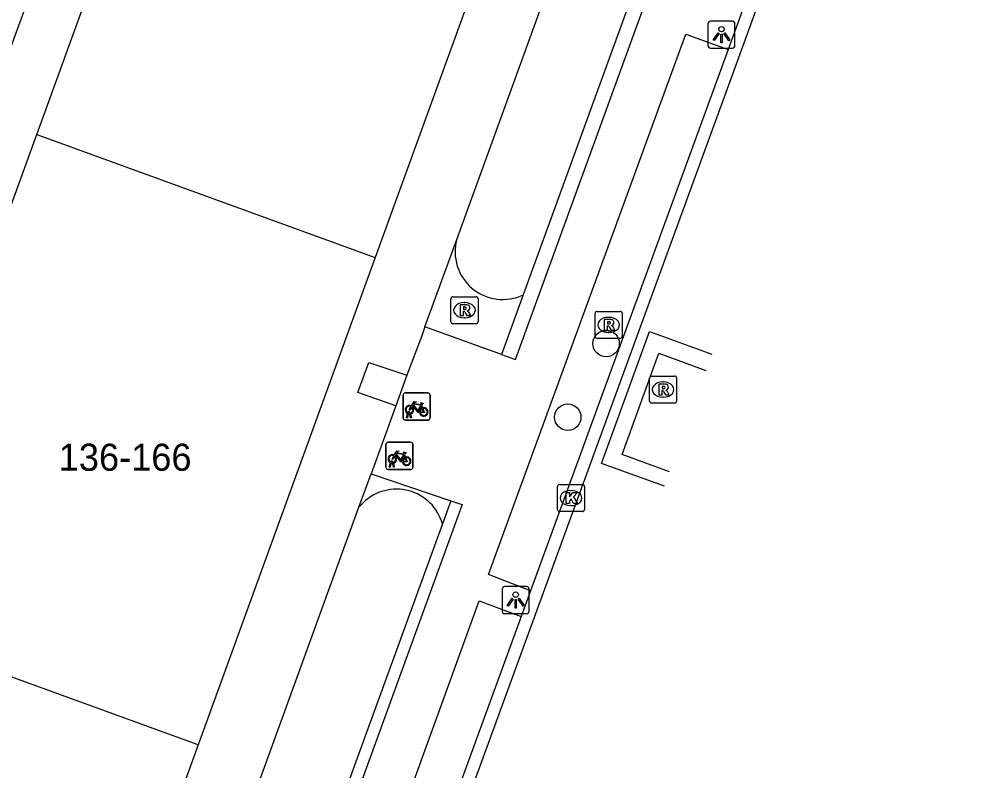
# Model space of a CAD drawing. Extents: x 155888 to 156864, y 383882 to 384671.
# Drawn here: x 156670.41 to 156706.12, y 383935.42 to 383963.18 of the extents above; entities that cross this region are included whole.
import ezdxf

# ---------------------------------------------------------------- set-up
doc = ezdxf.new("R2010")
doc.units = 0
for name, color, linetype in [('IMGEO_Boom', 7, 'Continuous'), ('IMGEO_Fietsenrek', 7, 'Continuous'), ('IMGEO_Greppel_droge_sloot', 7, 'Continuous'), ('IMGEO_Haag', 7, 'Continuous'), ('IMGEO_Kolk', 7, 'Continuous'), ('IMGEO_Lichtpunt', 7, 'Continuous'), ('IMGEO_Pand', 7, 'Continuous'), ('IMGEO_Pand_nummerreeks', 7, 'Continuous'), ('IMGEO_Rijbaan_lokaal_open', 7, 'Continuous'), ('IMGEO_Rioolput', 7, 'Continuous'), ('IMGEO_Voetpad_open', 7, 'Continuous')]:
    doc.layers.add(name, color=color, linetype=linetype)

msp = doc.modelspace()

# ---------------------------------------------------------------- linework, layer by layer
at = {"layer": 'IMGEO_Boom'}
for centre in [(156692.09, 383951.2), (156690.673, 383948.48)]:
    msp.add_circle(centre, 0.489, dxfattribs=at)
at = {"layer": 'IMGEO_Fietsenrek'}
for p, q in [((156684.585, 383948.45), (156684.585, 383949.291)), ((156684.585, 383949.291), (156684.585, 383948.45)), ((156684.66, 383949.375), (156685.501, 383949.375)), ((156685.501, 383949.375), (156684.66, 383949.375)), ((156685.585, 383949.3), (156685.585, 383948.459)), ((156685.585, 383948.459), (156685.585, 383949.3)), ((156685.272, 383948.924), (156685.308, 383948.829)), ((156685.51, 383948.375), (156684.669, 383948.375)), ((156684.669, 383948.375), (156685.51, 383948.375)), ((156684.712, 383948.459), (156684.751, 383948.619)), ((156684.746, 383948.459), (156684.712, 383948.459)), ((156684.781, 383948.607), (156684.746, 383948.459)), ((156684.823, 383948.631), (156684.822, 383948.635)), ((156684.864, 383948.459), (156684.83, 383948.601)), ((156684.854, 383948.642), (156684.855, 383948.635)), ((156684.862, 383948.605), (156684.897, 383948.459)), ((156684.897, 383948.459), (156684.864, 383948.459)), ((156683.951, 383946.628), (156683.951, 383947.469)), ((156683.951, 383947.469), (156683.951, 383946.628)), ((156684.026, 383947.553), (156684.867, 383947.553)), ((156684.867, 383947.553), (156684.026, 383947.553)), ((156684.951, 383947.478), (156684.951, 383946.637)), ((156684.951, 383946.637), (156684.951, 383947.478)), ((156684.638, 383947.102), (156684.674, 383947.007)), ((156684.078, 383946.637), (156684.117, 383946.797)), ((156684.112, 383946.637), (156684.078, 383946.637)), ((156684.147, 383946.785), (156684.112, 383946.637)), ((156684.189, 383946.809), (156684.188, 383946.813)), ((156684.23, 383946.637), (156684.196, 383946.779)), ((156684.22, 383946.82), (156684.221, 383946.813)), ((156684.228, 383946.783), (156684.263, 383946.637)), ((156684.263, 383946.637), (156684.23, 383946.637)), ((156684.876, 383946.553), (156684.035, 383946.553)), ((156684.035, 383946.553), (156684.876, 383946.553))]:
    msp.add_line(p, q, dxfattribs=at)
for points in [[(156684.919, 383948.849), (156684.867, 383948.759), (156684.827, 383948.734), (156684.828, 383948.781), (156684.883, 383948.875)], [(156684.898, 383948.901), (156684.993, 383949.065), (156685.079, 383949.051), (156685.081, 383949.042), (156685.025, 383949.031), (156684.998, 383948.986), (156685.254, 383948.945)], [(156685.194, 383948.657), (156685.144, 383948.657), (156684.953, 383948.908), (156684.934, 383948.876)], [(156685.241, 383948.92), (156684.984, 383948.961), (156684.967, 383948.932), (156685.134, 383948.712), (156685.241, 383948.92)], [(156685.289, 383948.822), (156685.259, 383948.899), (156685.15, 383948.681), (156685.193, 383948.681)], [(156685.223, 383948.681), (156685.343, 383948.68), (156685.299, 383948.794)], [(156685.319, 383948.801), (156685.374, 383948.656), (156685.224, 383948.656)], [(156685.254, 383948.945), (156685.279, 383948.994), (156685.273, 383948.998), (156685.25, 383949.002), (156685.238, 383949.009), (156685.237, 383949.012), (156685.239, 383949.017), (156685.334, 383949.002), (156685.336, 383948.992), (156685.326, 383948.979), (156685.314, 383948.973), (156685.3, 383948.979), (156685.272, 383948.924)], [(156684.285, 383947.027), (156684.233, 383946.937), (156684.193, 383946.912), (156684.194, 383946.959), (156684.249, 383947.053)], [(156684.264, 383947.079), (156684.359, 383947.243), (156684.445, 383947.229), (156684.447, 383947.22), (156684.391, 383947.209), (156684.364, 383947.164), (156684.62, 383947.123)], [(156684.56, 383946.835), (156684.51, 383946.835), (156684.319, 383947.086), (156684.3, 383947.054)], [(156684.607, 383947.098), (156684.35, 383947.139), (156684.333, 383947.11), (156684.5, 383946.89), (156684.607, 383947.098)], [(156684.655, 383947), (156684.625, 383947.077), (156684.516, 383946.859), (156684.559, 383946.859)], [(156684.589, 383946.859), (156684.709, 383946.858), (156684.665, 383946.972)], [(156684.685, 383946.979), (156684.74, 383946.834), (156684.59, 383946.834)], [(156684.62, 383947.123), (156684.645, 383947.172), (156684.639, 383947.176), (156684.616, 383947.18), (156684.604, 383947.187), (156684.603, 383947.19), (156684.605, 383947.195), (156684.7, 383947.18), (156684.702, 383947.17), (156684.692, 383947.157), (156684.68, 383947.151), (156684.666, 383947.157), (156684.638, 383947.102)]]:
    msp.add_lwpolyline(points, dxfattribs=at)
for centre, radius, start, end in [((156684.663, 383949.297), 0.0779, 92.4484, 184.2845), ((156684.663, 383949.297), 0.0779, 92.4484, 184.2845), ((156685.507, 383949.297), 0.0779, 2.4484, 94.2845), ((156685.507, 383949.297), 0.0779, 2.4484, 94.2845), ((156684.825, 383948.76), 0.159, 62.6766, 242.1369), ((156684.825, 383948.76), 0.129, 63.3192, 238.903), ((156684.825, 383948.76), 0.129, 283.6043, 43.4302), ((156684.825, 383948.76), 0.159, 283.5766, 46.6042), ((156685.352, 383948.676), 0.159, 113.3408, 178.3217), ((156685.352, 383948.676), 0.159, 187.0065, 105.7708), ((156685.352, 383948.676), 0.129, 113.923, 177.9556), ((156685.352, 383948.676), 0.129, 188.6715, 104.5883), ((156684.663, 383948.453), 0.0779, 182.4484, 274.2845), ((156684.663, 383948.453), 0.0779, 182.4484, 274.2845), ((156684.805, 383948.631), 0.0499, 12.8025, 158.6934), ((156684.825, 383948.76), 0.159, 253.9967, 271.7867), ((156684.805, 383948.631), 0.0174, 12.8025, 163.4502), ((156684.825, 383948.76), 0.129, 253.415, 269.0204), ((156685.507, 383948.453), 0.0779, 272.4484, 4.2845), ((156685.507, 383948.453), 0.0779, 272.4484, 4.2845), ((156684.029, 383947.475), 0.0779, 92.4484, 184.2845), ((156684.029, 383947.475), 0.0779, 92.4484, 184.2845), ((156684.873, 383947.475), 0.0779, 2.4484, 94.2845), ((156684.873, 383947.475), 0.0779, 2.4484, 94.2845), ((156684.191, 383946.938), 0.159, 62.6766, 242.1369), ((156684.191, 383946.938), 0.129, 63.3192, 238.903), ((156684.191, 383946.938), 0.129, 283.6043, 43.4302), ((156684.191, 383946.938), 0.159, 283.5766, 46.6042), ((156684.718, 383946.854), 0.159, 113.3408, 178.3217), ((156684.718, 383946.854), 0.159, 187.0065, 105.7708), ((156684.718, 383946.854), 0.129, 113.923, 177.9556), ((156684.718, 383946.854), 0.129, 188.6715, 104.5883), ((156684.029, 383946.631), 0.0779, 182.4484, 274.2845), ((156684.029, 383946.631), 0.0779, 182.4484, 274.2845), ((156684.171, 383946.809), 0.0499, 12.8025, 158.6934), ((156684.191, 383946.938), 0.159, 253.9967, 271.7867), ((156684.171, 383946.809), 0.0174, 12.8025, 163.4502), ((156684.191, 383946.938), 0.129, 253.415, 269.0204), ((156684.873, 383946.631), 0.0779, 272.4484, 4.2845), ((156684.873, 383946.631), 0.0779, 272.4484, 4.2845)]:
    msp.add_arc(centre, radius, start, end, dxfattribs=at)
at = {"layer": 'IMGEO_Greppel_droge_sloot'}
for points in [[(156698.372, 383978.704), (156689.03, 383953.003)], [(156682.955, 383945.153), (156683.114, 383945.318)], [(156686.039, 383944.544), (156676.107, 383917.245)]]:
    msp.add_lwpolyline(points, dxfattribs=at)
for centre, radius, start, end in [((156688.271, 383954.592), 1.761, 164.8178, 295.5252), ((156684.347, 383944.063), 1.759, 15.8773, 134.4795)]:
    msp.add_arc(centre, radius, start, end, dxfattribs=at)
at = {"layer": 'IMGEO_Haag'}
for points in [[(156689.03, 383953.003), (156688.229, 383950.799)], [(156686.348, 383945.394), (156686.039, 383944.544)]]:
    msp.add_lwpolyline(points, dxfattribs=at)
at = {"layer": 'IMGEO_Kolk'}
for p, q in [((156690.291, 383945.068), (156690.291, 383945.92)), ((156690.366, 383945.994), (156691.218, 383945.994)), ((156691.292, 383945.92), (156691.292, 383945.068)), ((156690.779, 383945.774), (156690.804, 383945.774)), ((156690.802, 383945.214), (156690.777, 383945.214)), ((156691.218, 383944.994), (156690.366, 383944.994))]:
    msp.add_line(p, q, dxfattribs=at)
for points in [[(156690.291, 383945.068), (156690.291, 383945.92)], [(156690.366, 383945.994), (156691.218, 383945.994)], [(156691.292, 383945.92), (156691.292, 383945.068)], [(156690.612, 383945.694), (156690.735, 383945.694), (156690.735, 383945.543), (156690.865, 383945.694), (156691.029, 383945.694), (156690.883, 383945.543), (156691.036, 383945.294), (156690.884, 383945.294), (156690.799, 383945.458), (156690.735, 383945.391), (156690.735, 383945.294), (156690.612, 383945.294), (156690.612, 383945.694)], [(156691.218, 383944.994), (156690.366, 383944.994)]]:
    msp.add_lwpolyline(points, dxfattribs=at)
for centre, start, end in [((156690.368, 383945.918), 91.552, 178.448), ((156690.368, 383945.918), 91.552, 178.448), ((156691.216, 383945.918), 1.552, 88.448), ((156691.216, 383945.918), 1.552, 88.448), ((156690.368, 383945.07), 181.552, 268.448), ((156690.368, 383945.07), 181.552, 268.448), ((156691.216, 383945.07), 271.552, 358.448), ((156691.216, 383945.07), 271.552, 358.448)]:
    msp.add_arc(centre, 0.0765, start, end, dxfattribs=at)
for centre, major_axis, ratio, start_param, end_param in [((156690.778, 383945.494), (-0.387, 0.002), 0.722429, 4.712389, 7.853982), ((156690.803, 383945.494), (-0.39, 0.002), 0.717154, 1.570796, 4.712389)]:
    msp.add_ellipse(centre, major_axis=major_axis, ratio=ratio, start_param=start_param, end_param=end_param, dxfattribs=at)
at = {"layer": 'IMGEO_Lichtpunt'}
for p, q in [((156695.856, 383963.021), (156695.856, 383962.214)), ((156695.856, 383963.021), (156695.856, 383962.214)), ((156696.758, 383963.116), (156695.95, 383963.116)), ((156696.758, 383963.116), (156695.95, 383963.116)), ((156696.852, 383962.214), (156696.852, 383963.021)), ((156696.852, 383962.214), (156696.852, 383963.021)), ((156695.95, 383962.12), (156696.758, 383962.12)), ((156695.95, 383962.12), (156696.758, 383962.12)), ((156688.249, 383942.126), (156688.249, 383941.319)), ((156688.249, 383942.126), (156688.249, 383941.319)), ((156689.151, 383942.221), (156688.343, 383942.221)), ((156689.151, 383942.221), (156688.343, 383942.221)), ((156689.245, 383941.319), (156689.245, 383942.126)), ((156689.245, 383941.319), (156689.245, 383942.126)), ((156688.343, 383941.225), (156689.151, 383941.225)), ((156688.343, 383941.225), (156689.151, 383941.225))]:
    msp.add_line(p, q, dxfattribs=at)
for points in [[(156696.23, 383962.685), (156696.269, 383962.657), (156696.081, 383962.395), (156696.043, 383962.422), (156696.23, 383962.685)], [(156696.442, 383962.657), (156696.48, 383962.684), (156696.667, 383962.422), (156696.628, 383962.394), (156696.442, 383962.657)], [(156696.332, 383962.637), (156696.379, 383962.637), (156696.379, 383962.315), (156696.332, 383962.315), (156696.332, 383962.637)], [(156688.623, 383941.79), (156688.662, 383941.762), (156688.474, 383941.5), (156688.436, 383941.527), (156688.623, 383941.79)], [(156688.725, 383941.742), (156688.772, 383941.742), (156688.772, 383941.42), (156688.725, 383941.42), (156688.725, 383941.742)], [(156688.835, 383941.762), (156688.873, 383941.789), (156689.06, 383941.527), (156689.021, 383941.499), (156688.835, 383941.762)]]:
    msp.add_lwpolyline(points, dxfattribs=at)
for centre in [(156696.355, 383962.819), (156688.748, 383941.924)]:
    msp.add_circle(centre, 0.0994, dxfattribs=at)
for centre, start, end in [((156695.95, 383963.021), 90, 180), ((156695.95, 383963.021), 90, 180), ((156696.758, 383963.021), 0, 90), ((156696.758, 383963.021), 0, 90), ((156695.95, 383962.214), 180, 270), ((156695.95, 383962.214), 180, 270), ((156696.758, 383962.214), 270, 0), ((156696.758, 383962.214), 270, 360), ((156688.343, 383942.126), 90, 180), ((156688.343, 383942.126), 90, 180), ((156689.151, 383942.126), 0, 90), ((156689.151, 383942.126), 0, 90), ((156688.343, 383941.319), 180, 270), ((156688.343, 383941.319), 180, 270), ((156689.151, 383941.319), 270, 0), ((156689.151, 383941.319), 270, 360)]:
    msp.add_arc(centre, 0.0946, start, end, dxfattribs=at)
at = {"layer": 'IMGEO_Pand'}
for points in [[(156671.051, 383958.927), (156677.45, 383976.534)], [(156689.95, 383971.991), (156683.556, 383954.382)], [(156670.549, 383971.32), (156673.103, 383970.392), (156667.457, 383954.992), (156664.95, 383955.91), (156670.549, 383971.32)], [(156664.506, 383940.92), (156671.051, 383958.927)], [(156671.051, 383958.927), (156683.556, 383954.382)], [(156683.556, 383954.382), (156677.017, 383936.373)], [(156677.017, 383936.373), (156664.506, 383940.92)], [(156677.017, 383936.373), (156666.729, 383908.038)]]:
    msp.add_lwpolyline(points, dxfattribs=at)
at = {"layer": 'IMGEO_Rijbaan_lokaal_open'}
for points in [[(156725.263, 384039.726), (156724.824, 384038.423), (156710.873, 384000), (156710.148, 383998.003), (156697.031, 383961.901), (156676.593, 383905.923)], [(156700.912, 383973.902), (156696.603, 383962.067)], [(156696.603, 383962.067), (156689.296, 383942.063)], [(156694.244, 383945.927), (156691.926, 383946.766), (156693.691, 383951.644), (156695.997, 383950.81)], [(156694.437, 383946.464), (156692.68, 383947.097), (156694.038, 383950.848), (156695.782, 383950.211)], [(156689.296, 383942.063), (156688.947, 383941.115)], [(156688.947, 383941.115), (156682.626, 383923.772)]]:
    msp.add_lwpolyline(points, dxfattribs=at)
at = {"layer": 'IMGEO_Rioolput'}
for p, q in [((156686.357, 383952.008), (156686.357, 383952.86)), ((156686.432, 383952.934), (156687.284, 383952.934)), ((156686.845, 383952.714), (156686.87, 383952.714)), ((156687.358, 383952.86), (156687.358, 383952.008)), ((156691.684, 383951.465), (156691.684, 383952.317)), ((156691.759, 383952.391), (156692.611, 383952.391)), ((156692.685, 383952.317), (156692.685, 383951.465)), ((156687.284, 383951.934), (156686.432, 383951.934)), ((156686.868, 383952.154), (156686.843, 383952.154)), ((156692.172, 383952.171), (156692.197, 383952.171)), ((156692.195, 383951.611), (156692.17, 383951.611)), ((156692.611, 383951.391), (156691.759, 383951.391)), ((156693.697, 383949.076), (156693.697, 383949.928)), ((156693.772, 383950.002), (156694.624, 383950.002)), ((156694.698, 383949.928), (156694.698, 383949.076)), ((156694.185, 383949.782), (156694.21, 383949.782)), ((156694.208, 383949.222), (156694.183, 383949.222)), ((156694.624, 383949.002), (156693.772, 383949.002))]:
    msp.add_line(p, q, dxfattribs=at)
for points in [[(156686.357, 383952.008), (156686.357, 383952.86)], [(156686.432, 383952.934), (156687.284, 383952.934)], [(156687.358, 383952.86), (156687.358, 383952.008)], [(156686.946, 383952.632), (156686.694, 383952.634), (156686.694, 383952.234)], [(156686.694, 383952.234), (156686.818, 383952.234), (156686.818, 383952.396), (156686.829, 383952.396)], [(156686.872, 383952.553), (156686.818, 383952.553), (156686.818, 383952.472)], [(156686.818, 383952.472), (156686.87, 383952.472)], [(156686.876, 383952.367), (156686.947, 383952.234), (156687.087, 383952.234), (156687.022, 383952.36)], [(156691.684, 383951.465), (156691.684, 383952.317)], [(156691.759, 383952.391), (156692.611, 383952.391)], [(156692.685, 383952.317), (156692.685, 383951.465)], [(156687.284, 383951.934), (156686.432, 383951.934)], [(156692.273, 383952.089), (156692.021, 383952.091), (156692.021, 383951.691)], [(156692.199, 383952.01), (156692.145, 383952.01), (156692.145, 383951.929)], [(156692.021, 383951.691), (156692.145, 383951.691), (156692.145, 383951.853), (156692.156, 383951.853)], [(156692.145, 383951.929), (156692.197, 383951.929)], [(156692.203, 383951.824), (156692.274, 383951.691), (156692.414, 383951.691), (156692.349, 383951.817)], [(156692.611, 383951.391), (156691.759, 383951.391)], [(156693.697, 383949.076), (156693.697, 383949.928)], [(156693.772, 383950.002), (156694.624, 383950.002)], [(156694.698, 383949.928), (156694.698, 383949.076)], [(156694.286, 383949.7), (156694.034, 383949.702), (156694.034, 383949.302)], [(156694.034, 383949.302), (156694.158, 383949.302), (156694.158, 383949.464), (156694.169, 383949.464)], [(156694.212, 383949.621), (156694.158, 383949.621), (156694.158, 383949.54)], [(156694.158, 383949.54), (156694.21, 383949.54)], [(156694.216, 383949.435), (156694.287, 383949.302), (156694.427, 383949.302), (156694.362, 383949.428)], [(156694.624, 383949.002), (156693.772, 383949.002)]]:
    msp.add_lwpolyline(points, dxfattribs=at)
for centre, radius, start, end in [((156686.434, 383952.858), 0.0765, 91.552, 178.448), ((156686.434, 383952.858), 0.0765, 91.552, 178.448), ((156687.282, 383952.858), 0.0765, 1.552, 88.448), ((156687.282, 383952.858), 0.0765, 1.552, 88.448), ((156686.828, 383952.343), 0.0533, 26.0293, 88.6989), ((156686.854, 383952.661), 0.19, 274.7715, 282.9687), ((156686.878, 383952.457), 0.0964, 77.0061, 93.1865), ((156686.892, 383952.514), 0.0378, 276.6634, 79.6772), ((156686.945, 383952.522), 0.109, 350.3612, 89.416), ((156686.943, 383952.522), 0.112, 277.5842, 350.9817), ((156686.927, 383952.307), 0.108, 29.5134, 73.7905), ((156691.761, 383952.315), 0.0765, 91.552, 178.448), ((156691.761, 383952.315), 0.0765, 91.552, 178.448), ((156692.609, 383952.315), 0.0765, 1.552, 88.448), ((156692.609, 383952.315), 0.0765, 1.552, 88.448), ((156686.434, 383952.01), 0.0765, 181.552, 268.448), ((156686.434, 383952.01), 0.0765, 181.552, 268.448), ((156687.282, 383952.01), 0.0765, 271.552, 358.448), ((156687.282, 383952.01), 0.0765, 271.552, 358.448), ((156692.181, 383952.118), 0.19, 274.7715, 282.9687), ((156692.205, 383951.914), 0.0964, 77.0061, 93.1865), ((156692.219, 383951.971), 0.0378, 276.6634, 79.6772), ((156692.272, 383951.979), 0.109, 350.3612, 89.416), ((156692.27, 383951.979), 0.112, 277.5842, 350.9817), ((156692.155, 383951.8), 0.0533, 26.0293, 88.6989), ((156692.254, 383951.764), 0.108, 29.5134, 73.7905), ((156691.761, 383951.467), 0.0765, 181.552, 268.448), ((156691.761, 383951.467), 0.0765, 181.552, 268.448), ((156692.609, 383951.467), 0.0765, 271.552, 358.448), ((156692.609, 383951.467), 0.0765, 271.552, 358.448), ((156693.774, 383949.926), 0.0765, 91.552, 178.448), ((156693.774, 383949.926), 0.0765, 91.552, 178.448), ((156694.622, 383949.926), 0.0765, 1.552, 88.448), ((156694.622, 383949.926), 0.0765, 1.552, 88.448), ((156694.168, 383949.411), 0.0533, 26.0293, 88.6989), ((156694.194, 383949.729), 0.19, 274.7715, 282.9687), ((156694.218, 383949.525), 0.0964, 77.0061, 93.1865), ((156694.232, 383949.582), 0.0378, 276.6634, 79.6772), ((156694.285, 383949.59), 0.109, 350.3612, 89.416), ((156694.283, 383949.59), 0.112, 277.5842, 350.9817), ((156694.267, 383949.375), 0.108, 29.5134, 73.7905), ((156693.774, 383949.078), 0.0765, 181.552, 268.448), ((156693.774, 383949.078), 0.0765, 181.552, 268.448), ((156694.622, 383949.078), 0.0765, 271.552, 358.448), ((156694.622, 383949.078), 0.0765, 271.552, 358.448)]:
    msp.add_arc(centre, radius, start, end, dxfattribs=at)
for centre, major_axis, ratio, start_param, end_param in [((156686.844, 383952.434), (-0.387, 0.002), 0.722429, 4.712389, 7.853982), ((156686.869, 383952.434), (-0.39, 0.002), 0.717154, 1.570796, 4.712389), ((156692.171, 383951.891), (-0.387, 0.002), 0.722429, 4.712389, 7.853982), ((156692.196, 383951.891), (-0.39, 0.002), 0.717154, 1.570796, 4.712389), ((156694.184, 383949.502), (-0.387, 0.002), 0.722429, 4.712389, 7.853982), ((156694.209, 383949.502), (-0.39, 0.002), 0.717154, 1.570796, 4.712389)]:
    msp.add_ellipse(centre, major_axis=major_axis, ratio=ratio, start_param=start_param, end_param=end_param, dxfattribs=at)
at = {"layer": 'IMGEO_Voetpad_open'}
for points in [[(156688.229, 383950.799), (156688.604, 383950.665), (156688.634, 383950.654), (156688.747, 383950.614), (156699.208, 383979.395), (156699.052, 383979.448), (156698.687, 383979.572)], [(156686.572, 383955.053), (156695.292, 383979.081)], [(156689.296, 383942.063), (156687.747, 383942.663), (156695.036, 383962.635), (156696.603, 383962.067)], [(156685.397, 383951.814), (156686.572, 383955.053)], [(156685.397, 383951.814), (156685.277, 383951.483), (156684.724, 383950.028)], [(156688.229, 383950.799), (156685.397, 383951.814)], [(156684.316, 383948.904), (156682.921, 383949.398), (156682.931, 383949.427), (156683.324, 383950.506), (156684.724, 383950.028)], [(156684.724, 383950.028), (156684.316, 383948.904)], [(156684.316, 383948.904), (156683.403, 383946.387)], [(156682.955, 383945.153), (156683.403, 383946.387)], [(156683.403, 383946.387), (156686.348, 383945.394)], [(156673.753, 383919.791), (156682.955, 383945.153)], [(156686.348, 383945.394), (156686.611, 383945.305), (156686.775, 383945.25), (156676.314, 383916.497), (156676.136, 383916.563), (156675.892, 383916.653)], [(156682.626, 383923.772), (156681.102, 383924.33), (156687.397, 383941.697), (156688.947, 383941.115)]]:
    msp.add_lwpolyline(points, dxfattribs=at)

# ---------------------------------------------------------------- texts
at = {"layer": 'IMGEO_Pand_nummerreeks'}
msp.add_text('136-166', height=1, dxfattribs=at).set_placement((156671.862, 383946.501))

doc.saveas('drawing.dxf')
